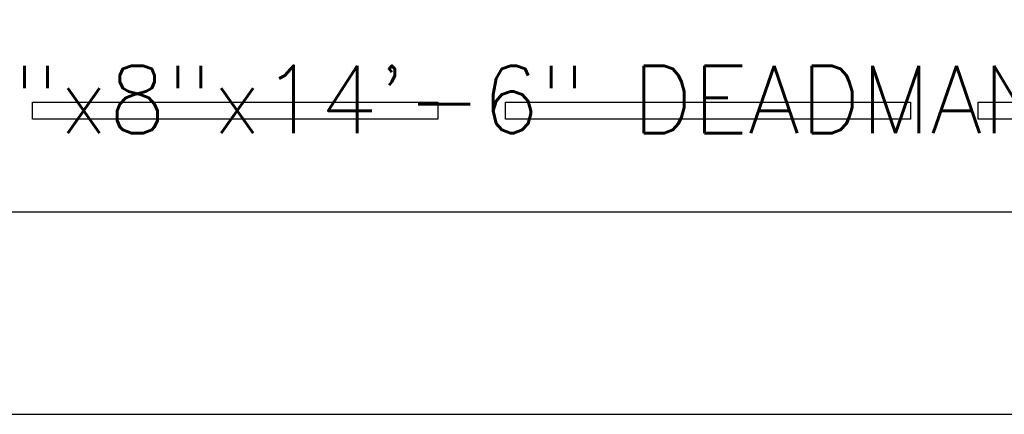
# Model space of a CAD drawing. Extents: x -169 to 7270, y -140 to 2984.
# Tile 638 of 656: x 6475 to 6562, y 1218 to 1253. Entities that reach past the tile are written whole.
import ezdxf
from ezdxf.enums import TextEntityAlignment as Align

# ---------------------------------------------------------------- set-up
doc = ezdxf.new("R2010")
doc.units = 0
doc.header["$MEASUREMENT"] = 0
for name, color, linetype in [('TANK-ANCHOR', 4, 'CONTINUOUS'), ('TANK-SLAB', 6, 'CONTINUOUS'), ('TEXT', 3, 'CONTINUOUS')]:
    doc.layers.add(name, color=color, linetype=linetype)
doc.styles.add('SIMPLEX', font='simplex')

msp = doc.modelspace()

# ---------------------------------------------------------------- linework, layer by layer
at = {"layer": 'TANK-ANCHOR'}
msp.add_lwpolyline([(6601.69428, 1254.01839), (6427.69428, 1254.01839), (6427.69428, 1236.01839), (6601.69428, 1236.01839)], close=True, dxfattribs=at)
at = {"layer": 'TANK-ANCHOR', "color": 7}
for points in [[(6475.69428, 1244.26839), (6475.69428, 1245.76839), (6511.69428, 1245.76839), (6511.69428, 1244.26839)], [(6517.69428, 1244.26839), (6517.69428, 1245.76839), (6553.69428, 1245.76839), (6553.69428, 1244.26839)], [(6559.69428, 1244.26839), (6559.69428, 1245.76839), (6595.69428, 1245.76839), (6595.69428, 1244.26839)]]:
    msp.add_lwpolyline(points, close=True, dxfattribs=at)
at = {"layer": 'TANK-SLAB'}
msp.add_lwpolyline([(7015.69428, 1218.01839), (7015.69428, 1578.01839), (6391.69428, 1578.01839), (6391.69428, 1218.01839)], close=True, dxfattribs=at)

# ---------------------------------------------------------------- texts
at = {"layer": 'TEXT', "style": 'SIMPLEX'}
msp.add_text('18"x8"x14\'-6" DEADMAN', height=6, dxfattribs=at).set_placement((6514.69428, 1246.01993), align=Align.MIDDLE)

doc.saveas('drawing.dxf')
